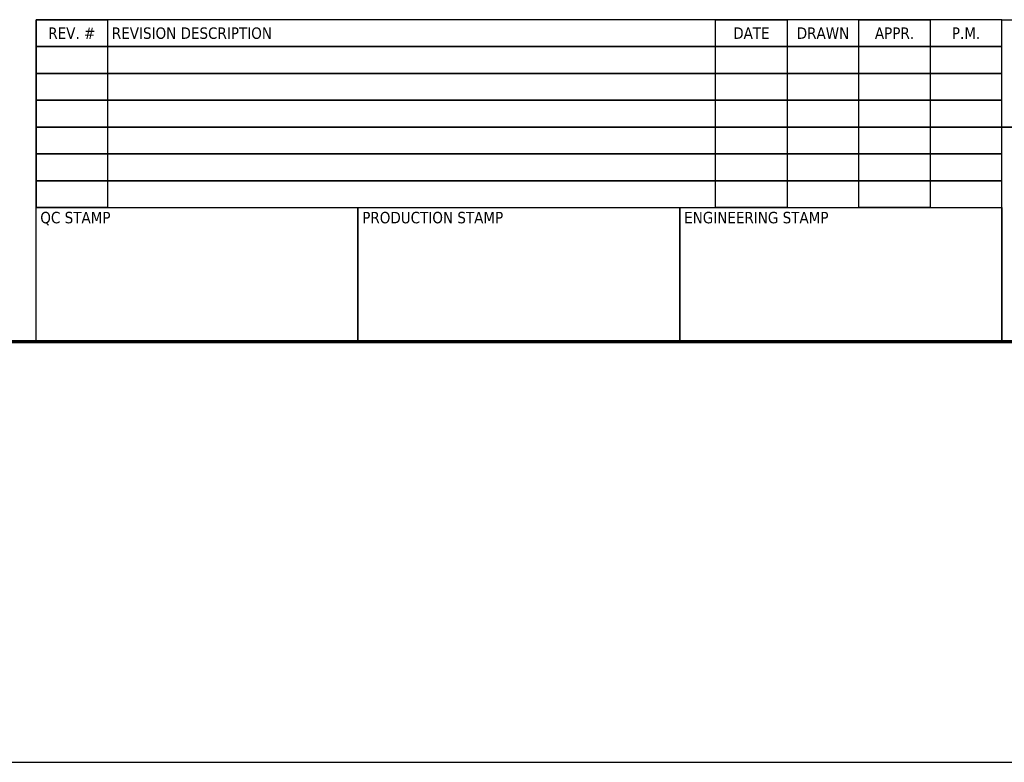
# Model space of a CAD drawing. Header units: inches. Extents: x 24 to 1128, y -74 to 748.
# Tile 369 of 557: x 692 to 913, y -74 to 92. Entities that reach past the tile are written whole.
import ezdxf
from ezdxf.enums import TextEntityAlignment as Align

# ---------------------------------------------------------------- set-up
doc = ezdxf.new("R2010")
doc.units = ezdxf.units.IN
doc.header["$LTSCALE"] = 32
doc.header["$MEASUREMENT"] = 0
for name, color, linetype, lineweight in [('Border (ANSI)', 7, 'Continuous', 70), ('Sketch Geometry (ANSI)', 7, 'Continuous', 25), ('Title (ANSI)', 7, 'Continuous', 50)]:
    doc.layers.add(name, color=color, linetype=linetype, lineweight=lineweight)
doc.styles.get("Standard").update_dxf_attribs({"font": 'arial.ttf'})
doc.styles.add('Text Style40', font='tahoma.ttf')

# ---------------------------------------------------------------- blocks, each defined once
blk = doc.blocks.new('Borders SUPERIOR BORDER')
at = {"layer": 'Border (ANSI)'}
blk.add_line((35.25, 0.625), (0.75, 0.625), dxfattribs=at)
blk = doc.blocks.new('Title Blocks SB TITLE-KS')
at = {"layer": 'Title (ANSI)', "lineweight": 25}
for p, q in [((41.0339, 4.6475), (41.0339, 4.46)), ((47.7839, 4.6475), (41.0339, 4.6475)), ((41.0339, 4.6475), (41.5339, 4.6475)), ((41.0339, 3.335), (41.0339, 4.6475)), ((41.5339, 4.6475), (41.5339, 3.335)), ((45.7839, 3.335), (45.7839, 4.6475)), ((45.7839, 4.6475), (46.2839, 4.6475)), ((45.7839, 3.335), (45.7839, 4.6475)), ((46.7839, 4.6475), (46.2839, 4.6475)), ((46.2839, 4.6475), (46.2839, 3.335)), ((46.2839, 4.6475), (46.2839, 3.335)), ((46.7839, 3.335), (46.7839, 4.6475)), ((46.7839, 4.6475), (47.2839, 4.6475)), ((46.7839, 3.335), (46.7839, 4.6475)), ((47.7839, 4.6475), (47.2839, 4.6475)), ((47.2839, 4.6475), (47.2839, 3.335)), ((47.2839, 4.6475), (47.2839, 3.335)), ((47.7839, 4.6475), (54.5339, 4.6475)), ((47.7839, 2.3975), (47.7839, 4.6475)), ((47.7839, 4.6475), (54.5339, 4.6475)), ((47.7839, 3.8975), (47.7839, 4.6475)), ((47.7839, 4.46), (47.7839, 4.6475)), ((47.7839, 3.335), (47.7839, 4.6475)), ((41.0339, 4.46), (41.0339, 4.2725)), ((47.7839, 4.46), (41.0339, 4.46)), ((41.0339, 4.46), (43.2839, 4.46)), ((41.0339, 4.46), (47.7839, 4.46)), ((43.2839, 4.46), (45.5339, 4.46)), ((45.5339, 4.46), (47.7839, 4.46)), ((47.7839, 4.2725), (47.7839, 4.46)), ((41.0339, 4.2725), (41.0339, 4.085)), ((47.7839, 4.2725), (41.0339, 4.2725)), ((41.0339, 4.2725), (43.2839, 4.2725)), ((41.0339, 4.2725), (47.7839, 4.2725)), ((43.2839, 4.2725), (45.5339, 4.2725)), ((45.5339, 4.2725), (47.7839, 4.2725)), ((47.7839, 4.085), (47.7839, 4.2725)), ((41.0339, 4.085), (41.0339, 3.8975)), ((47.7839, 4.085), (41.0339, 4.085)), ((41.0339, 4.085), (43.2839, 4.085)), ((41.0339, 4.085), (47.7839, 4.085)), ((43.2839, 4.085), (45.5339, 4.085)), ((45.5339, 4.085), (47.7839, 4.085)), ((47.7839, 3.8975), (47.7839, 4.085)), ((41.0339, 3.8975), (41.0339, 3.71)), ((47.7839, 3.8975), (41.0339, 3.8975)), ((41.0339, 3.8975), (43.2839, 3.8975)), ((41.0339, 3.8975), (47.7839, 3.8975)), ((43.2839, 3.8975), (45.5339, 3.8975)), ((45.5339, 3.8975), (47.7839, 3.8975)), ((54.5339, 3.8975), (47.7839, 3.8975)), ((47.7839, 3.8975), (49.2839, 3.8975)), ((47.7839, 2.3975), (47.7839, 3.8975)), ((47.7839, 3.71), (47.7839, 3.8975)), ((41.0339, 3.71), (41.0339, 3.5225)), ((47.7839, 3.71), (41.0339, 3.71)), ((41.0339, 3.71), (43.2839, 3.71)), ((41.0339, 3.71), (47.7839, 3.71)), ((43.2839, 3.71), (45.5339, 3.71)), ((45.5339, 3.71), (47.7839, 3.71)), ((47.7839, 3.5225), (47.7839, 3.71)), ((47.7839, 3.5225), (41.0339, 3.5225)), ((41.0339, 3.5225), (41.0339, 3.335)), ((41.0339, 3.5225), (43.2839, 3.5225)), ((41.0339, 3.5225), (47.7839, 3.5225)), ((43.2839, 3.5225), (45.5339, 3.5225)), ((45.5339, 3.5225), (47.7839, 3.5225)), ((47.7839, 3.335), (47.7839, 3.5225)), ((41.0339, 2.3975), (41.0339, 3.335)), ((41.0339, 3.335), (43.2839, 3.335)), ((41.0339, 3.335), (47.7839, 3.335)), ((41.5339, 3.335), (41.0339, 3.335)), ((43.2839, 2.3975), (43.2839, 3.335)), ((43.2839, 3.335), (45.5339, 3.335)), ((43.2839, 3.335), (43.2839, 2.3975)), ((45.5339, 2.3975), (45.5339, 3.335)), ((45.5339, 3.335), (47.7839, 3.335)), ((45.5339, 3.335), (45.5339, 2.3975)), ((46.2839, 3.335), (45.7839, 3.335)), ((46.2839, 3.335), (46.7839, 3.335)), ((47.2839, 3.335), (46.7839, 3.335)), ((47.2839, 3.335), (47.7839, 3.335)), ((47.7839, 3.335), (47.7839, 2.3975)), ((43.2839, 2.3975), (41.0339, 2.3975)), ((45.5339, 2.3975), (43.2839, 2.3975)), ((47.7839, 2.3975), (45.5339, 2.3975)), ((54.5339, 2.3975), (47.7839, 2.3975)), ((49.2839, 2.3975), (47.7839, 2.3975))]:
    blk.add_line(p, q, dxfattribs=at)
at = {"layer": 'Title (ANSI)', "style": 'Text Style40'}
for s, p in [('REV. #', (41.2839, 4.5537)), ('DATE', (46.0339, 4.5537)), ('DRAWN', (46.5339, 4.5537)), ('APPR.', (47.0339, 4.5537)), ('P.M.', (47.5339, 4.5537))]:
    blk.add_text(s, height=0.08, dxfattribs=at).set_placement(p, align=Align.MIDDLE_CENTER)
blk.add_text('REVISION DESCRIPTION', height=0.08, dxfattribs=at).set_placement((41.5639, 4.5537), align=Align.MIDDLE_LEFT)
for s, p in [('QC STAMP', (41.0639, 3.305)), ('PRODUCTION STAMP', (43.3139, 3.305)), ('ENGINEERING STAMP', (45.5639, 3.305))]:
    blk.add_text(s, height=0.08, dxfattribs=at).set_placement(p, align=Align.TOP_LEFT)
at = {"layer": 'Title (ANSI)', "lineweight": 30, "flags": 63}
for tag, p in [('REV._1_#', (41.2839, 4.3662)), ('REV_#1_DATE', (46.0339, 4.3662)), ('REV_#1_DRAWN', (46.5339, 4.3662)), ('REV_#1_APPR', (47.0339, 4.3662)), ('REV_#1_P.M.', (47.5339, 4.3662)), ('REV._2__#', (41.2839, 4.1787)), ('REV_#2_DATE', (46.0339, 4.1787)), ('REV_#2_DRAWN', (46.5339, 4.1787)), ('REV_#2_APPR', (47.0339, 4.1787)), ('REV_#2_P.M.', (47.5339, 4.1787)), ('REV._3_#', (41.2839, 3.9912)), ('REV_#3_DATE', (46.0339, 3.9912)), ('REV_#3_DRAWN', (46.5339, 3.9912)), ('REV_#3_APPR', (47.0339, 3.9912)), ('REV_#3_P.M.', (47.5339, 3.9912)), ('REV._4_#', (41.2839, 3.8037)), ('REV_#4_DATE', (46.0339, 3.8037)), ('REV_#4_DRAWN', (46.5339, 3.8037)), ('REV_#4_APPR', (47.0339, 3.8037)), ('REV_#4_P.M.', (47.5339, 3.8037)), ('REV._5_#', (41.2839, 3.6162)), ('REV_#5_DATE', (46.0339, 3.6162)), ('REV_#5_DRAWN', (46.5339, 3.6162)), ('REV_#5_APPR', (47.0339, 3.6162)), ('REV_#5_P.M.', (47.5339, 3.6162)), ('REV._6_#', (41.2839, 3.4287)), ('REV_#6_DATE', (46.0339, 3.4287)), ('REV_#6_DRAWN', (46.5339, 3.4287)), ('REV_#6_APPR', (47.0339, 3.4287)), ('REV_#6_P.M.', (47.5339, 3.4287))]:
    blk.add_attdef(tag, text='', height=0.08, dxfattribs=at).set_placement(p, align=Align.MIDDLE_CENTER)
for tag, p in [('REVISION_#1_DESCRIPTION', (41.5639, 4.3662)), ('REVISION_#2_DESCRIPTION', (41.5639, 4.1787)), ('REVISION_#3_DESCRIPTION', (41.5639, 3.9912)), ('REVISION_#4_DESCRIPTION', (41.5639, 3.8037)), ('REVISION_#5_DESCRIPTION', (41.5639, 3.6162)), ('REVISION_#6_DESCRIPTION', (41.5639, 3.4287))]:
    blk.add_attdef(tag, text='', height=0.08, dxfattribs=at).set_placement(p, align=Align.MIDDLE_LEFT)
for tag, height, p in [('DRAWING_NAME', 0.125, (51.9089, 3.68)), ('DRAWING_REV_#', 0.188, (54.2839, 2.7925))]:
    blk.add_attdef(tag, text='', height=height, dxfattribs=at).set_placement(p, align=Align.TOP_CENTER)
for tag, height, p in [('CONTRACTOR', 0.125, (49.3139, 3.2425)), ('PROJECT', 0.125, (51.9389, 3.2425)), ('SCALE', 0.1, (53.1889, 2.8675)), ('DRAWN_BY_DATE', 0.1, (49.3139, 2.555)), ('DRAWN_BY_INITIAL', 0.1, (49.3139, 2.8675)), ('MODEL_NUMBER', 0.1, (51.9389, 2.8675)), ('APPROVED_BY_INITIAL', 0.1, (50.1889, 2.8675)), ('PROJECT_MANAGER_INITIAL', 0.1, (51.0639, 2.8675)), ('APPROVED_BY_DATE', 0.1, (50.1889, 2.555)), ('PROJECT_MANAGER_DATE', 0.1, (51.0639, 2.555)), ('DRAWING_NUMBER', 0.1, (51.9389, 2.555)), ('SIZE', 0.1, (53.1889, 2.555))]:
    blk.add_attdef(tag, text='', height=height, dxfattribs=at).set_placement(p, align=Align.TOP_LEFT)

msp = doc.modelspace()

# ---------------------------------------------------------------- linework, layer by layer
at = {"layer": 'Sketch Geometry (ANSI)'}
msp.add_line((71.72266, -74.0206), (1082.68521, -74.0206), dxfattribs=at)

# ---------------------------------------------------------------- block references
at = {"xscale": 32, "yscale": 32, "zscale": 32}
for name, p in [('Borders SUPERIOR BORDER', (0, 0)), ('Title Blocks SB TITLE-KS', (-617.08574, -56.71979))]:
    msp.add_blockref(name, p, dxfattribs=at)

doc.saveas('drawing.dxf')
